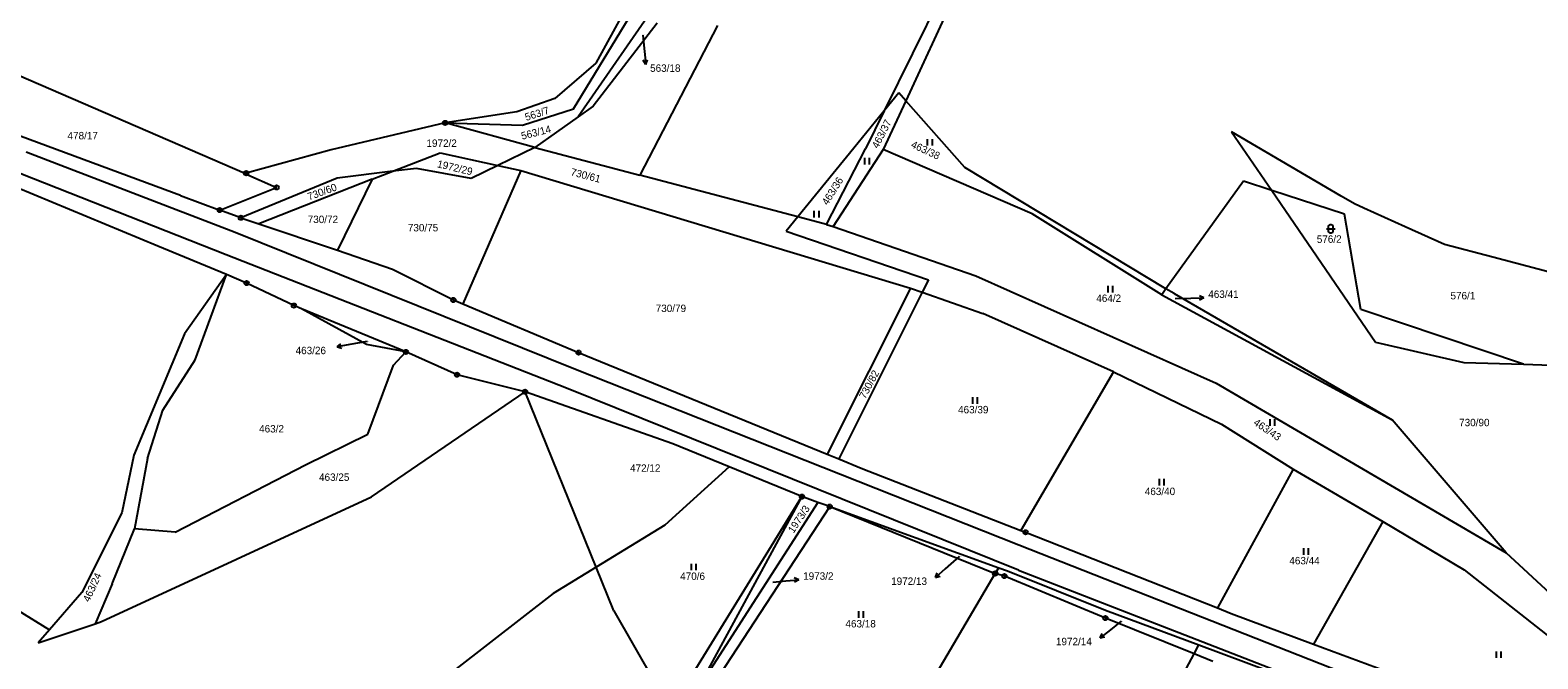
# Model space of a CAD drawing. Extents: x -795483 to -789093, y -1112258 to -1108741.
# Drawn here: x -790264.1 to -789918.9, y -1111374.1 to -1111230 of the extents above; entities that cross this region are included whole.
import ezdxf

# ---------------------------------------------------------------- set-up
doc = ezdxf.new("R2010")
doc.units = 0
for name, color, linetype in [('Komunikace', 7, 'Continuous'), ('Vrstva 1', 7, 'Continuous'), ('Vrstva 14', 7, 'Continuous'), ('Vrstva 16', 7, 'Continuous'), ('Vrstva 2', 7, 'Continuous'), ('Vrstva 23', 7, 'Continuous'), ('Vrstva 28', 7, 'Continuous')]:
    doc.layers.add(name, color=color, linetype=linetype)

msp = doc.modelspace()

# ---------------------------------------------------------------- linework, layer by layer
at = {"layer": 'Komunikace'}
for p, q in [((-790123.83, -1111231.15), (-790123.45, -1111234.89)), ((-790001.9, -1111291.54), (-789998.33, -1111291.45)), ((-790186.95, -1111301.35), (-790190.88, -1111302.05)), ((-790051.4, -1111350.66), (-790054.56, -1111353.46)), ((-790094.04, -1111356.51), (-790091.09, -1111356.24)), ((-790014.24, -1111365.5), (-790016.74, -1111367.44))]:
    msp.add_line(p, q, dxfattribs=at)
at = {"layer": 'Vrstva 1'}
for p, q in [((-790031.26, -1111176.35), (-790063.6, -1111246.21)), ((-790049.27, -1111209.4), (-790068.51, -1111248.5)), ((-790139.67, -1111248.03), (-790120.18, -1111215.96)), ((-790122.24, -1111214.98), (-790134.61, -1111237.58)), ((-790118.3, -1111220.46), (-790138.61, -1111249.86)), ((-790120.52, -1111228.39), (-790135.15, -1111247.4)), ((-790106.73, -1111228.98), (-790124.5, -1111263.25)), ((-790214.98, -1111262.9), (-790278.95, -1111235.19)), ((-790134.61, -1111237.58), (-790143.94, -1111245.7)), ((-790065.19, -1111244.42), (-790068.51, -1111248.5)), ((-790063.6, -1111246.21), (-790065.19, -1111244.42)), ((-790143.94, -1111245.7), (-790152.64, -1111248.75)), ((-790151.34, -1111251.79), (-790139.67, -1111248.03)), ((-790135.15, -1111247.4), (-790138.61, -1111249.86)), ((-790063.6, -1111246.21), (-790068.76, -1111257.35)), ((-790050.11, -1111261.49), (-790063.6, -1111246.21)), ((-790169.08, -1111251.29), (-790195.18, -1111257.45)), ((-790152.64, -1111248.75), (-790169.08, -1111251.29)), ((-790148.54, -1111256.93), (-790169.08, -1111251.29)), ((-790169.08, -1111251.29), (-790151.34, -1111251.79)), ((-790138.61, -1111249.86), (-790148.54, -1111256.93)), ((-790068.51, -1111248.5), (-790075.46, -1111257.03)), ((-790068.51, -1111248.5), (-790072.79, -1111257.19)), ((-790229.68, -1111267.94), (-790270.26, -1111252.83)), ((-789963.88, -1111268.06), (-789988.99, -1111253.29)), ((-789988.99, -1111253.29), (-789979.8, -1111266.73)), ((-790195.18, -1111257.45), (-790214.64, -1111262.79)), ((-790181.08, -1111262.36), (-790170.23, -1111258.17)), ((-790170.23, -1111258.17), (-790156.99, -1111261.04)), ((-790148.54, -1111256.93), (-790156.99, -1111261.04)), ((-790148.54, -1111256.93), (-790124.5, -1111263.25)), ((-790075.46, -1111257.03), (-790088.3, -1111272.79)), ((-790081.72, -1111274.52), (-790072.79, -1111257.19)), ((-790068.76, -1111257.35), (-790080.23, -1111275.02)), ((-790034.66, -1111272.08), (-790068.76, -1111257.35)), ((-790175.65, -1111261.69), (-790181.08, -1111262.36)), ((-790163.11, -1111264.01), (-790175.65, -1111261.69)), ((-790156.99, -1111261.04), (-790163.11, -1111264.01)), ((-790156.99, -1111261.04), (-790151.76, -1111262.17)), ((-790004.01, -1111289.29), (-790050.11, -1111261.49)), ((-790193.79, -1111263.92), (-790215.86, -1111273.02)), ((-790214.64, -1111262.79), (-790214.98, -1111262.9)), ((-790214.98, -1111262.9), (-790207.67, -1111266.07)), ((-790185.78, -1111264.17), (-790211.76, -1111274.4)), ((-790181.08, -1111262.36), (-790193.79, -1111263.92)), ((-790185.78, -1111264.17), (-790193.73, -1111280.45)), ((-790185.78, -1111264.17), (-790181.08, -1111262.36)), ((-790151.76, -1111262.17), (-790165.06, -1111292.76)), ((-790151.76, -1111262.17), (-790062.5, -1111289.12)), ((-790088.3, -1111272.79), (-790124.5, -1111263.25)), ((-789986.24, -1111264.62), (-790004.01, -1111289.29)), ((-789979.8, -1111266.73), (-789986.24, -1111264.62)), ((-790234.85, -1111279.51), (-790267.24, -1111266.04)), ((-790229.68, -1111267.94), (-790220.71, -1111271.24)), ((-790220.71, -1111271.24), (-790207.67, -1111266.07)), ((-789963.14, -1111272.21), (-789979.8, -1111266.73)), ((-789979.8, -1111266.73), (-789956.06, -1111301.49)), ((-789960.86, -1111269.84), (-789963.88, -1111268.06)), ((-790215.86, -1111273.02), (-790220.71, -1111271.24)), ((-790004.99, -1111290.66), (-790034.66, -1111272.08)), ((-789959.42, -1111294.07), (-789963.14, -1111272.21)), ((-789958.73, -1111270.8), (-789960.86, -1111269.84)), ((-789949.22, -1111275.08), (-789958.73, -1111270.8)), ((-790215.86, -1111273.02), (-790211.76, -1111274.4)), ((-790211.76, -1111274.4), (-790194.17, -1111280.3)), ((-790088.3, -1111272.79), (-790090.97, -1111276.07)), ((-790081.72, -1111274.52), (-790088.3, -1111272.79)), ((-790081.72, -1111274.52), (-790080.23, -1111275.02)), ((-790080.23, -1111275.02), (-790047.58, -1111286.29)), ((-789940.25, -1111279.11), (-789949.22, -1111275.08)), ((-790090.97, -1111276.07), (-790058.41, -1111287.26)), ((-789929.2, -1111282.04), (-789940.25, -1111279.11)), ((-790219.17, -1111286.05), (-790234.85, -1111279.51)), ((-790194.17, -1111280.3), (-790193.73, -1111280.45)), ((-790193.73, -1111280.45), (-790181.13, -1111284.77)), ((-789910.94, -1111286.88), (-789929.2, -1111282.04)), ((-790219.17, -1111286.05), (-790228.75, -1111299.58)), ((-790226.34, -1111305.6), (-790219.17, -1111286.05)), ((-790214.55, -1111287.98), (-790219.17, -1111286.05)), ((-790181.13, -1111284.77), (-790167.19, -1111291.86)), ((-790203.72, -1111293.13), (-790214.55, -1111287.98)), ((-790062.5, -1111289.12), (-790081.6, -1111327.19)), ((-790062.5, -1111289.12), (-790059.81, -1111290.06)), ((-790058.41, -1111287.26), (-790059.81, -1111290.06)), ((-790047.58, -1111286.29), (-789992.55, -1111310.94)), ((-790004.01, -1111289.29), (-790004.99, -1111290.66)), ((-790002.17, -1111290.4), (-790004.01, -1111289.29)), ((-790167.19, -1111291.86), (-790165.06, -1111292.76)), ((-790165.06, -1111292.76), (-790138.52, -1111303.92)), ((-790059.81, -1111290.06), (-790078.91, -1111328.29)), ((-790059.81, -1111290.06), (-790045.92, -1111294.93)), ((-790004.99, -1111290.66), (-789952.22, -1111319.31)), ((-790002.17, -1111290.4), (-789952.22, -1111319.31)), ((-790201.99, -1111293.85), (-790203.72, -1111293.13)), ((-790187.08, -1111302.07), (-790201.99, -1111293.85)), ((-790178.06, -1111303.77), (-790201.99, -1111293.85)), ((-790016.05, -1111308.33), (-790045.92, -1111294.93)), ((-789922.16, -1111306.59), (-789959.42, -1111294.07)), ((-790228.75, -1111299.58), (-790240.39, -1111327.43)), ((-790178.06, -1111303.77), (-790187.08, -1111302.07)), ((-789956.06, -1111301.49), (-789935.84, -1111306.2)), ((-790233.75, -1111317.09), (-790226.34, -1111305.6)), ((-790186.75, -1111322.58), (-790180.91, -1111306.81)), ((-790180.91, -1111306.81), (-790178.06, -1111303.77)), ((-790166.36, -1111308.99), (-790178.06, -1111303.77)), ((-790138.52, -1111303.92), (-790081.6, -1111327.19)), ((-789935.84, -1111306.2), (-789922.16, -1111306.59)), ((-789922.16, -1111306.59), (-789915.8, -1111306.77)), ((-790150.77, -1111312.9), (-790166.36, -1111308.99)), ((-790016.05, -1111308.33), (-790037.24, -1111344.67)), ((-790016.05, -1111308.33), (-789991.32, -1111320.3)), ((-790185.91, -1111336.97), (-790150.77, -1111312.9)), ((-790134.52, -1111353.08), (-790150.77, -1111312.9)), ((-790116.97, -1111324.8), (-790150.77, -1111312.9)), ((-789992.55, -1111310.94), (-789926.14, -1111349.82)), ((-790237.22, -1111328.15), (-790233.75, -1111317.09)), ((-789991.32, -1111320.3), (-789974.85, -1111330.61)), ((-789926.14, -1111349.82), (-789952.22, -1111319.31)), ((-790201.09, -1111329.64), (-790186.75, -1111322.58)), ((-790240.39, -1111327.43), (-790243.14, -1111340.62)), ((-790104.01, -1111330.11), (-790116.97, -1111324.8)), ((-790081.6, -1111327.19), (-790078.91, -1111328.29)), ((-790237.22, -1111328.15), (-790240.23, -1111344.31)), ((-790230.88, -1111345.03), (-790201.09, -1111329.64)), ((-790104.01, -1111330.11), (-790118.75, -1111343.47)), ((-790087.37, -1111336.93), (-790104.01, -1111330.11)), ((-790078.91, -1111328.29), (-790073.83, -1111330.38)), ((-790073.83, -1111330.38), (-790037.24, -1111344.67)), ((-789974.85, -1111330.61), (-789992.23, -1111362.42)), ((-789974.85, -1111330.61), (-789954.37, -1111342.63)), ((-790247.76, -1111365.57), (-790185.91, -1111336.97)), ((-790112.3, -1111377.37), (-790087.37, -1111336.93)), ((-790087.37, -1111336.93), (-790111.81, -1111381.93)), ((-790083.7, -1111338.25), (-790087.37, -1111336.93)), ((-790243.14, -1111340.62), (-790252.26, -1111358.89)), ((-790083.7, -1111338.25), (-790111.81, -1111381.93)), ((-790081.01, -1111339.22), (-790108.83, -1111381.79)), ((-790081.01, -1111339.22), (-790083.7, -1111338.25)), ((-790081.01, -1111339.22), (-790043.13, -1111354.54)), ((-790081.01, -1111339.22), (-790042.3, -1111353.23)), ((-790245.34, -1111356.94), (-790240.23, -1111344.31)), ((-790230.88, -1111345.03), (-790240.23, -1111344.31)), ((-790118.75, -1111343.47), (-790134.52, -1111353.08)), ((-790037.24, -1111344.67), (-790036.16, -1111345.09)), ((-789954.37, -1111342.63), (-789970.22, -1111370.7)), ((-789954.37, -1111342.63), (-789935.74, -1111353.71)), ((-790036.16, -1111345.09), (-789992.23, -1111362.42)), ((-789911.98, -1111362.88), (-789926.14, -1111349.82)), ((-790134.52, -1111353.08), (-790144.38, -1111359.09)), ((-790130.48, -1111363.06), (-790134.52, -1111353.08)), ((-790061.38, -1111385.56), (-790043.13, -1111354.54)), ((-790043.13, -1111354.54), (-790042.3, -1111353.23)), ((-790041.01, -1111355.14), (-790043.13, -1111354.54)), ((-790042.3, -1111353.23), (-790040.29, -1111353.96)), ((-790017.89, -1111364.75), (-790041.01, -1111355.14)), ((-790040.29, -1111353.96), (-790017.88, -1111362.97)), ((-789935.74, -1111353.71), (-789910.57, -1111373.52)), ((-790245.34, -1111356.94), (-790249.21, -1111366.05)), ((-790252.26, -1111358.89), (-790259.66, -1111367.42)), ((-790144.38, -1111359.09), (-790174.59, -1111382.57)), ((-790267.12, -1111362.9), (-790259.66, -1111367.42)), ((-790130.48, -1111363.06), (-790121.1, -1111379.4)), ((-789997.57, -1111372.97), (-790017.89, -1111364.75)), ((-790017.88, -1111362.97), (-789996.47, -1111370.92)), ((-789992.23, -1111362.42), (-789989.07, -1111363.67)), ((-789989.07, -1111363.67), (-789970.22, -1111370.7)), ((-790262.25, -1111370.4), (-790249.21, -1111366.05)), ((-790259.66, -1111367.42), (-790262.25, -1111370.4)), ((-790249.21, -1111366.05), (-790247.76, -1111365.57)), ((-789997.57, -1111372.97), (-789996.47, -1111370.92)), ((-789996.47, -1111370.92), (-789979.89, -1111377.08)), ((-789970.22, -1111370.7), (-789947.59, -1111379.13)), ((-790010.43, -1111396.98), (-789997.57, -1111372.97)), ((-789993.26, -1111374.71), (-789997.57, -1111372.97))]:
    msp.add_line(p, q, dxfattribs=at)
at = {"layer": 'Vrstva 16'}
for p, q in [((-790123.14, -1111237.87), (-790123.74, -1111236.93)), ((-790123.45, -1111234.89), (-790123.14, -1111237.87)), ((-790123.14, -1111237.87), (-790122.75, -1111236.83)), ((-789998.33, -1111291.45), (-789995.33, -1111291.38)), ((-789995.33, -1111291.38), (-789996.34, -1111290.9)), ((-789995.33, -1111291.38), (-789996.32, -1111291.9)), ((-790193.83, -1111302.58), (-790192.94, -1111301.91)), ((-790190.88, -1111302.05), (-790193.83, -1111302.58)), ((-790193.83, -1111302.58), (-790192.76, -1111302.89)), ((-790054.56, -1111353.46), (-790056.8, -1111355.45)), ((-790056.8, -1111355.45), (-790056.39, -1111354.41)), ((-790056.8, -1111355.45), (-790055.72, -1111355.16)), ((-790091.09, -1111356.24), (-790088.1, -1111355.97)), ((-790088.1, -1111355.97), (-790089.14, -1111355.56)), ((-790088.1, -1111355.97), (-790089.05, -1111356.56)), ((-790016.74, -1111367.44), (-790019.11, -1111369.28)), ((-790019.11, -1111369.28), (-790018.63, -1111368.27)), ((-790019.11, -1111369.28), (-790018.01, -1111369.06))]:
    msp.add_line(p, q, dxfattribs=at)
at = {"layer": 'Vrstva 2'}
for p, q in [((-790265.01, -1111257.93), (-790217.17, -1111276.3)), ((-790219.21, -1111281.48), (-790266.25, -1111262.91)), ((-790217.17, -1111276.3), (-790139.61, -1111307.57)), ((-790141.28, -1111312.07), (-790219.21, -1111281.48)), ((-790139.61, -1111307.57), (-790037.67, -1111347.96)), ((-790037.8, -1111353.81), (-790141.28, -1111312.07)), ((-790037.67, -1111347.96), (-789807.12, -1111438.78)), ((-790037.8, -1111353.81), (-789962.42, -1111383.05))]:
    msp.add_line(p, q, dxfattribs=at)
at = {"layer": 'Vrstva 23'}
for p, q in [((-790058.59, -1111256.47), (-790058.59, -1111254.97)), ((-790057.59, -1111254.97), (-790057.59, -1111256.47)), ((-790072.96, -1111260.8), (-790072.96, -1111259.3)), ((-790071.96, -1111259.3), (-790071.96, -1111260.8)), ((-790084.54, -1111272.92), (-790084.54, -1111271.42)), ((-790083.54, -1111271.42), (-790083.54, -1111272.92)), ((-789967.29, -1111275.55), (-789965.29, -1111275.55)), ((-789966.79, -1111274.95), (-789966.69, -1111274.75)), ((-789966.79, -1111276.15), (-789966.79, -1111274.95)), ((-789966.69, -1111274.75), (-789966.59, -1111274.65)), ((-789966.59, -1111274.65), (-789966.39, -1111274.55)), ((-789966.39, -1111274.55), (-789966.19, -1111274.55)), ((-789966.19, -1111274.55), (-789965.99, -1111274.65)), ((-789965.99, -1111274.65), (-789965.89, -1111274.75)), ((-789965.89, -1111274.75), (-789965.79, -1111274.95)), ((-789965.79, -1111274.95), (-789965.79, -1111276.15)), ((-789966.69, -1111276.35), (-789966.79, -1111276.15)), ((-789966.59, -1111276.45), (-789966.69, -1111276.35)), ((-789966.39, -1111276.55), (-789966.59, -1111276.45)), ((-789966.19, -1111276.55), (-789966.39, -1111276.55)), ((-789965.99, -1111276.45), (-789966.19, -1111276.55)), ((-789965.89, -1111276.35), (-789965.99, -1111276.45)), ((-789965.79, -1111276.15), (-789965.89, -1111276.35)), ((-790017.28, -1111290.11), (-790017.28, -1111288.61)), ((-790016.28, -1111288.61), (-790016.28, -1111290.11)), ((-790048.23, -1111315.63), (-790048.23, -1111314.13)), ((-790047.23, -1111314.13), (-790047.23, -1111315.63)), ((-789980.19, -1111320.69), (-789980.19, -1111319.19)), ((-789979.19, -1111319.19), (-789979.19, -1111320.69)), ((-790005.52, -1111334.37), (-790005.52, -1111332.87)), ((-790004.52, -1111332.87), (-790004.52, -1111334.37)), ((-789972.45, -1111350.24), (-789972.45, -1111348.74)), ((-789971.45, -1111348.74), (-789971.45, -1111350.24)), ((-790112.64, -1111353.81), (-790112.64, -1111352.31)), ((-790111.64, -1111352.31), (-790111.64, -1111353.81)), ((-790074.38, -1111364.7), (-790074.38, -1111363.2)), ((-790073.38, -1111363.2), (-790073.38, -1111364.7)), ((-789928.35, -1111373.9), (-789928.35, -1111372.4)), ((-789927.35, -1111372.4), (-789927.35, -1111373.9))]:
    msp.add_line(p, q, dxfattribs=at)
at = {"layer": 'Vrstva 28'}
for centre, radius in [((-790169.08, -1111251.29), 0.5), ((-790169.08, -1111251.29), 0.01), ((-790214.64, -1111262.79), 0.5), ((-790214.64, -1111262.79), 0.01), ((-790207.67, -1111266.07), 0.5), ((-790207.67, -1111266.07), 0.01), ((-790220.71, -1111271.24), 0.5), ((-790220.71, -1111271.24), 0.01), ((-790215.86, -1111273.02), 0.5), ((-790215.86, -1111273.02), 0.01), ((-790214.55, -1111287.98), 0.5), ((-790214.55, -1111287.98), 0.01), ((-790203.72, -1111293.13), 0.5), ((-790167.19, -1111291.86), 0.5), ((-790167.19, -1111291.86), 0.01), ((-790203.72, -1111293.13), 0.01), ((-790178.06, -1111303.77), 0.5), ((-790178.06, -1111303.77), 0.01), ((-790138.52, -1111303.92), 0.5), ((-790138.52, -1111303.92), 0.01), ((-790166.36, -1111308.99), 0.5), ((-790166.36, -1111308.99), 0.01), ((-790150.77, -1111312.9), 0.5), ((-790150.77, -1111312.9), 0.01), ((-790087.37, -1111336.93), 0.5), ((-790087.37, -1111336.93), 0.01), ((-790081.01, -1111339.22), 0.5), ((-790081.01, -1111339.22), 0.01), ((-790036.16, -1111345.09), 0.5), ((-790036.16, -1111345.09), 0.01), ((-790043.13, -1111354.54), 0.5), ((-790043.13, -1111354.54), 0.01), ((-790041.01, -1111355.14), 0.5), ((-790041.01, -1111355.14), 0.01), ((-790017.89, -1111364.75), 0.5), ((-790017.89, -1111364.75), 0.01)]:
    msp.add_circle(centre, radius, dxfattribs=at)

# ---------------------------------------------------------------- texts
at = {"layer": 'Vrstva 14'}
for s, height, p in [('563/18', 0.1, (-790123.83, -1111231.15)), ('478/17', 1.7, (-790255.55, -1111255.04)), ('1972/2', 1.7, (-790173.36, -1111256.77)), ('730/72', 1.7, (-790200.55, -1111274.23)), ('730/75', 1.7, (-790177.62, -1111276.14)), ('730/79', 1.7, (-790120.86, -1111294.62)), ('464/2', 1.7, (-790019.97, -1111292.31)), ('463/41', 0.1, (-790001.9, -1111291.54)), ('576/1', 1.7, (-789938.86, -1111291.72)), ('463/26', 0.1, (-790186.95, -1111301.35)), ('463/39', 1.7, (-790051.62, -1111317.83)), ('463/2', 1.7, (-790211.68, -1111322.22)), ('730/90', 1.7, (-789936.88, -1111320.79)), ('472/12', 1.7, (-790126.74, -1111331.24)), ('463/25', 1.7, (-790197.96, -1111333.31)), ('463/40', 1.7, (-790008.86, -1111336.57)), ('1972/13', 0.1, (-790051.4, -1111350.66)), ('463/44', 1.7, (-789975.76, -1111352.44)), ('470/6', 1.7, (-790115.26, -1111356.01)), ('1973/2', 0.1, (-790094.04, -1111356.51)), ('463/18', 1.7, (-790077.41, -1111366.9)), ('1972/14', 0.1, (-790014.24, -1111365.5))]:
    msp.add_text(s, height=height, dxfattribs=at).set_placement(p)
for s, rotation, p in [('563/7', 17.6004, (-790150.5, -1111250.83)), ('463/37', 62.9738, (-790069.96, -1111257.28)), ('563/14', 14.1621, (-790151.44, -1111255.14)), ('463/38', 335.1363, (-790062.57, -1111256.82)), ('1972/29', 346.7236, (-790171.03, -1111261.42)), ('730/61', 345.4944, (-790140.46, -1111263.26)), ('730/60', 20.0289, (-790200.24, -1111269.06)), ('463/36', 58.1764, (-790081.49, -1111270.29)), ('576/2', 0.4897, (-789969.47, -1111278.78)), ('730/82', 61.8416, (-790072.88, -1111314.66)), ('463/43', 325.7842, (-789984.14, -1111320.32)), ('1973/3', 56.6866, (-790089.29, -1111345.45)), ('463/24', 65.5561, (-790250.57, -1111361.21))]:
    msp.add_text(s, height=1.7, rotation=rotation, dxfattribs=at).set_placement(p)
at = {"layer": 'Vrstva 16'}
for s, p in [('563/18', (-790122.14, -1111239.57)), ('463/41', (-789994.33, -1111291.38)), ('463/26', (-790203.32, -1111304.28)), ('1973/2', (-790087.1, -1111355.97)), ('1972/13', (-790066.95, -1111357.15)), ('1972/14', (-790029.21, -1111370.98))]:
    msp.add_text(s, height=1.7, dxfattribs=at).set_placement(p)

doc.saveas('drawing.dxf')
